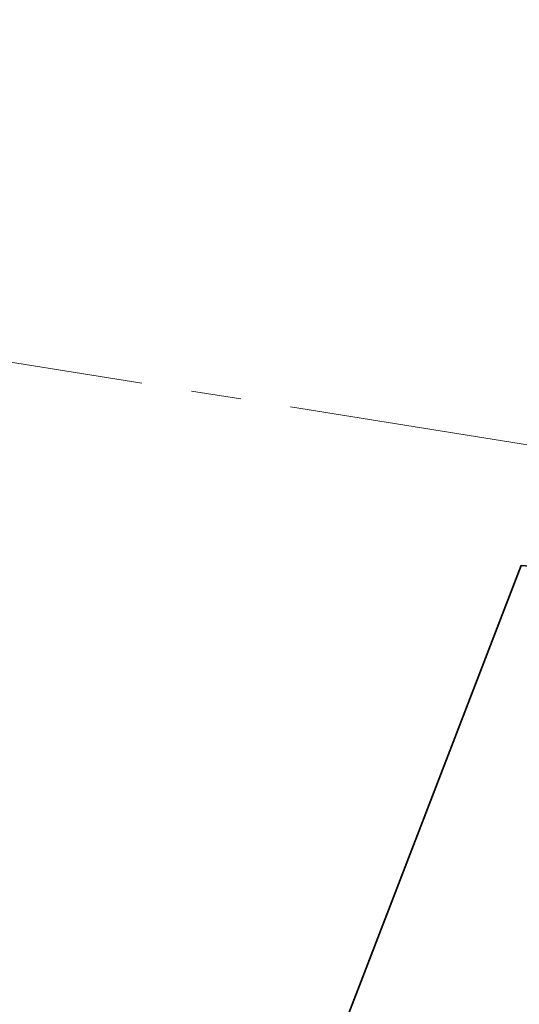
# Model space of a CAD drawing. Header units: metres. Extents: x 173015 to 189682, y 346605 to 348504.
# Tile 282 of 656: x 184804 to 184816, y 347210 to 347235. Entities that reach past the tile are written whole.
import ezdxf
from ezdxf.enums import TextEntityAlignment as Align

# ---------------------------------------------------------------- set-up
doc = ezdxf.new("R2010")
doc.units = ezdxf.units.M
doc.linetypes.add('XX-CENTER', pattern=[8, 5, -1, 1, -1])
doc.layers.add('N-WE-OG-HULPLIJN-G', color=50, linetype='Continuous', lineweight=35, plot=False)
doc.layers.add('X-XX-AL-VERWIJZING-HEDELSCHEWAARD', color=7, linetype='Continuous', lineweight=25)
doc.layers.add('X-XX-AL-VERWIJZING_DOORSNEDE-G', color=7, linetype='XX-CENTER', lineweight=18)
doc.styles.add('NLCS-ISO-M1000-T25', font='NLCS-ISO.ttf', dxfattribs={"height": 2.5})

# ---------------------------------------------------------------- blocks, each defined once
blk = doc.blocks.new('*U149')
at = {"layer": 'X-XX-AL-VERWIJZING_DOORSNEDE-G'}
blk.add_line((-84.306, 16.188), (2.856, -0.548), dxfattribs=at)
at = {"style": 'NLCS-ISO-M1000-T25'}
for tag, p in [('NUMMER2', (-84.495, 15.205)), ('NUMMER1', (2.667, -1.53))]:
    blk.add_attdef(tag, text='', height=2.5, rotation=169.131, dxfattribs=at).set_placement(p, align=Align.BOTTOM_CENTER)

msp = doc.modelspace()

# ---------------------------------------------------------------- linework, layer by layer
at = {"layer": 'N-WE-OG-HULPLIJN-G'}
msp.add_lwpolyline([(184834.5503, 347293.5941, -0.0228602), (184833.3424, 347273.1951, -0.0077353), (184832.512, 347266.3273, 0.0388867), (184832.2416, 347261.6758, -0.0099391), (184830.6788, 347252.9095, -0.0140871), (184827.8697, 347240.606, 0.0140877), (184826.1389, 347233.0248, 0.0227624), (184824.2482, 347220.5753), (184816.4186, 347221.1549), (184808.8922, 347201.622), (184824.5597, 347200.4986), (184826.4291, 347205.3728), (184832.7751, 347204.903, 0.4092806), (184838.1251, 347209.4374), (184838.699, 347214.7136), (184839.2098, 347219.4094, -0.0219893), (184840.8508, 347230.0993, -0.0140877), (184842.3936, 347236.8566, 0.0140871), (184845.3907, 347249.984, 0.0109892), (184847.2126, 347260.3292, 0.0528661), (184847.2618, 347261.3824, -0.0487206), (184847.3739, 347264.2966, 0.0077353), (184848.26, 347271.6251, 0.0228602), (184849.549, 347293.3926, 0.0218731)], format="xyb", dxfattribs=at)

# ---------------------------------------------------------------- block references
at = {"layer": 'X-XX-AL-VERWIJZING-HEDELSCHEWAARD', "xscale": 1.249999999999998, "yscale": 1.249999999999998, "zscale": 1.249999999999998, "rotation": 181.808455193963}
msp.add_blockref('*U149', (184799.7423, 347226.8536), dxfattribs=at)

doc.saveas('drawing.dxf')
